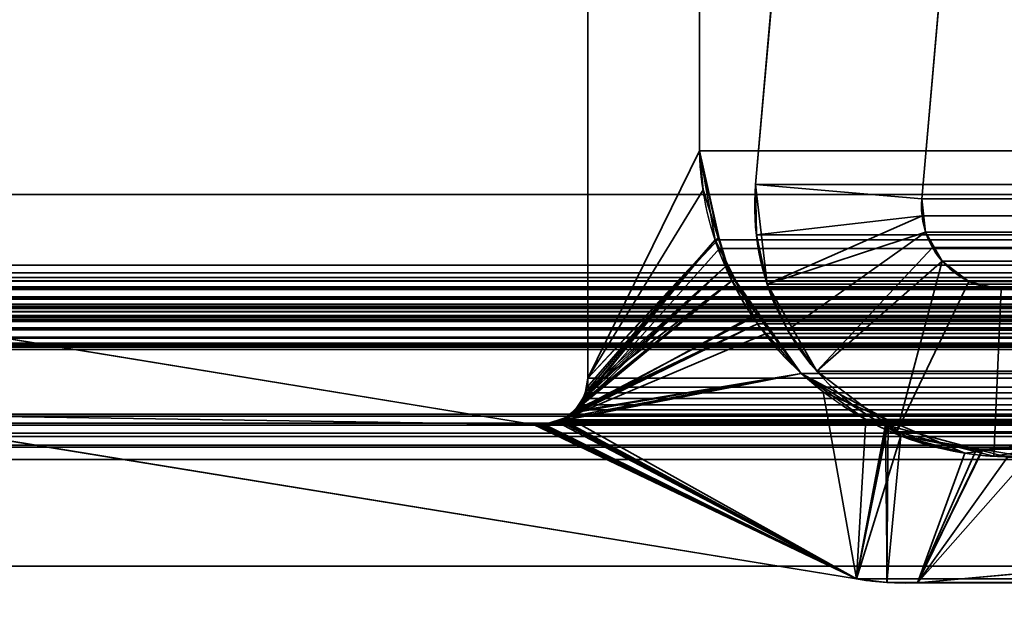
# Model space of a CAD drawing. Header units: millimetres. Extents: x -603 to 3703, y -115 to 193.
# Tile 458 of 656: x 1028.89 to 1037.74, y 3.57 to 8.93. Entities that reach past the tile are written whole.
import ezdxf

# ---------------------------------------------------------------- set-up
doc = ezdxf.new("R2010")
doc.units = ezdxf.units.MM
doc.layers.add('152', color=7, linetype='Continuous', true_color=0xffffff)

# ---------------------------------------------------------------- blocks, each defined once
blk = doc.blocks.new('UG_SURFACE_002')
at = {"layer": '152', "color": 252, "linetype": 'Continuous', "lineweight": 35}
for points in [[(2165, -18, 2212.25), (2165, 174.4, 2212.25), (835, 174.4, 2212.25), (835, -18, 2212.25)], [(985, -18, 2062.2499), (985, 174.4, 2062.2499), (2015.0001, 174.4, 2062.2499), (2015.0001, -18, 2062.2499)]]:
    blk.add_3dface(points, dxfattribs=at)
blk = doc.blocks.new('UG_SURFACE_050')
at = {"layer": '152', "color": 252, "linetype": 'Continuous', "lineweight": 35}
for points in [[(1036.1067, 14.2823, 2011.1434), (1036.1067, 14.2823, -8.75), (1035.5085, 7.4461, -8.75), (1035.5085, 7.4461, 2011.7414)], [(1037.0028, 7.3154, 2010.2472), (1037.601, 14.1516, 2009.649), (1036.1067, 14.2823, 2011.1434), (1035.5085, 7.4461, 2011.7414)], [(1035.5085, 7.4461, -8.75), (1036.1067, 14.2823, -8.75), (1037.601, 14.1516, -8.75), (1037.0028, 7.3154, -8.75)], [(1037.601, 14.1516, 2009.649), (1037.0028, 7.3154, 2010.2472), (1037.0028, 7.3154, -8.75), (1037.601, 14.1516, -8.75)], [(1035.5085, 7.4461, -8.75), (1035.6116, 6.55, -8.75), (1035.6116, 6.55, 2011.6384)], [(1035.6116, 6.55, 2011.6384), (1035.5147, 6.9929, 2011.7352), (1035.5085, 7.4461, -8.75)], [(1035.5147, 6.9929, 2011.7352), (1035.5085, 7.4461, 2011.7414), (1035.5085, 7.4461, -8.75)], [(1035.5085, 7.4461, 2011.7414), (1035.5147, 6.9929, 2011.7352), (1037.0049, 7.1643, 2010.2451), (1037.0028, 7.3154, 2010.2472)], [(1037.0028, 7.3154, -8.75), (1037.0373, 7.0167, -8.75), (1035.6116, 6.55, -8.75), (1035.5085, 7.4461, -8.75)], [(1037.0028, 7.3154, -8.75), (1037.0049, 7.1643, 2010.2451), (1037.0373, 7.0167, 2010.2129)], [(1037.0028, 7.3154, -8.75), (1037.0028, 7.3154, 2010.2472), (1037.0049, 7.1643, 2010.2451)], [(1037.0373, 7.0167, 2010.2129), (1037.0373, 7.0167, -8.75), (1037.0028, 7.3154, -8.75)], [(1037.0049, 7.1643, 2010.2451), (1035.5147, 6.9929, 2011.7352), (1035.6116, 6.55, 2011.6384)], [(1035.6116, 6.55, 2011.6384), (1035.7953, 6.1356, 2011.4546), (1037.0373, 7.0167, 2010.2129), (1037.0049, 7.1643, 2010.2451)], [(1036.0583, 5.7665, -8.75), (1035.6116, 6.55, -8.75), (1037.0373, 7.0167, -8.75), (1037.1861, 6.7555, -8.75)], [(1037.0984, 6.8785, 2010.1516), (1037.0373, 7.0167, 2010.2129), (1035.7953, 6.1356, 2011.4546), (1036.0583, 5.7665, 2011.1916)], [(1037.0373, 7.0167, -8.75), (1037.0984, 6.8785, 2010.1516), (1037.1861, 6.7555, 2010.0639)], [(1037.0373, 7.0167, -8.75), (1037.0373, 7.0167, 2010.2129), (1037.0984, 6.8785, 2010.1516)], [(1037.1861, 6.7555, 2010.0639), (1037.1861, 6.7555, -8.75), (1037.0373, 7.0167, -8.75)], [(1036.0583, 5.7665, 2011.1916), (1036.7769, 5.2213, 2010.473), (1037.1861, 6.7555, 2010.0639), (1037.0984, 6.8785, 2010.1516)], [(1037.1861, 6.7555, -8.75), (1037.4256, 6.5738, -8.75), (1036.7769, 5.2213, -8.75), (1036.0583, 5.7665, -8.75)], [(1036.7769, 5.2213, 2010.473), (1037.4256, 6.5738, 2009.8243), (1037.1861, 6.7555, 2010.0639)], [(1037.4256, 6.5738, 2009.8243), (1037.4256, 6.5738, -8.75), (1037.1861, 6.7555, -8.75), (1037.1861, 6.7555, 2010.0639)], [(1037.7173, 6.5007, 2009.5327), (1037.4256, 6.5738, 2009.8243), (1036.7769, 5.2213, 2010.473), (1037.6519, 5.0021, 2009.5983)], [(1037.6519, 5.0021, -8.75), (1036.7769, 5.2213, -8.75), (1037.4256, 6.5738, -8.75), (1037.7173, 6.5007, -8.75)], [(1037.7173, 6.5007, 2009.5327), (1037.7173, 6.5007, -8.75), (1037.4256, 6.5738, -8.75), (1037.4256, 6.5738, 2009.8243)], [(1035.6116, 6.55, -8.75), (1036.0583, 5.7665, -8.75), (1036.0583, 5.7665, 2011.1916)], [(1036.0583, 5.7665, 2011.1916), (1035.7953, 6.1356, 2011.4546), (1035.6116, 6.55, -8.75)], [(1035.7953, 6.1356, 2011.4546), (1035.6116, 6.55, 2011.6384), (1035.6116, 6.55, -8.75)], [(1037.6519, 5.0021, 2009.5983), (1038.5425, 5.1442, 2008.7075), (1038.0142, 6.5481, 2009.2359), (1037.7173, 6.5007, 2009.5327)], [(1038.5425, 5.1442, -8.75), (1037.6519, 5.0021, -8.75), (1037.7173, 6.5007, -8.75), (1038.0142, 6.5481, -8.75)], [(1038.0142, 6.5481, 2009.2359), (1038.0142, 6.5481, -8.75), (1037.7173, 6.5007, -8.75), (1037.7173, 6.5007, 2009.5327)], [(1036.0583, 5.7665, 2011.1916), (1036.0583, 5.7665, -8.75), (1036.7769, 5.2213, -8.75), (1036.7769, 5.2213, 2010.473)], [(1036.7769, 5.2213, 2010.473), (1036.7769, 5.2213, -8.75), (1037.6519, 5.0021, -8.75), (1037.6519, 5.0021, 2009.5983)], [(1037.6519, 5.0021, 2009.5983), (1037.6519, 5.0021, -8.75), (1038.5425, 5.1442, -8.75), (1038.5425, 5.1442, 2008.7075)]]:
    blk.add_3dface(points, dxfattribs=at)
blk = doc.blocks.new('UG_SURFACE_055')
at = {"layer": '152', "color": 252, "linetype": 'Continuous', "lineweight": 35}
for points in [[(1023.5, -29.92, 2023.7501), (1976.5, -29.92, 2023.7501), (1976.5, 14.42, 2023.7501), (1023.5, 14.42, 2023.7501)], [(1025, -29.92, 2022.2499), (1025, 14.42, 2022.2499), (1975, 14.42, 2022.2499), (1975, -29.92, 2022.2499)], [(1036.1067, 14.2823, 2011.1434), (1035.5085, 7.4461, 2011.7414), (1964.4915, 7.4461, 2011.7414), (1963.8933, 14.2823, 2011.1434)], [(1035.5085, 7.4461, 2011.7414), (1036.1067, 14.2823, 2011.1434), (1037.601, 14.1516, 2009.649), (1037.0028, 7.3154, 2010.2472)], [(1037.601, 14.1516, 2009.649), (1962.399, 14.1516, 2009.649), (1962.9972, 7.3154, 2010.2472), (1037.0028, 7.3154, 2010.2472)], [(1964.4853, 6.9929, 2011.7352), (1035.5085, 7.4461, 2011.7414), (1035.5147, 6.9929, 2011.7352)], [(1964.4853, 6.9929, 2011.7352), (1964.4915, 7.4461, 2011.7414), (1035.5085, 7.4461, 2011.7414)], [(1037.0028, 7.3154, 2010.2472), (1037.0049, 7.1643, 2010.2451), (1035.5147, 6.9929, 2011.7352), (1035.5085, 7.4461, 2011.7414)], [(1037.0049, 7.1643, 2010.2451), (1037.0028, 7.3154, 2010.2472), (1962.9972, 7.3154, 2010.2472)], [(1037.0049, 7.1643, 2010.2451), (1962.9972, 7.3154, 2010.2472), (1962.9951, 7.1643, 2010.2451)], [(1035.6116, 6.55, 2011.6384), (1035.5147, 6.9929, 2011.7352), (1037.0049, 7.1643, 2010.2451)], [(1037.0049, 7.1643, 2010.2451), (1037.0373, 7.0167, 2010.2129), (1035.7953, 6.1356, 2011.4546), (1035.6116, 6.55, 2011.6384)], [(1962.9951, 7.1643, 2010.2451), (1962.9627, 7.0167, 2010.2129), (1037.0373, 7.0167, 2010.2129), (1037.0049, 7.1643, 2010.2451)], [(1036.0583, 5.7665, 2011.1916), (1035.7953, 6.1356, 2011.4546), (1037.0373, 7.0167, 2010.2129), (1037.0984, 6.8785, 2010.1516)], [(1037.0984, 6.8785, 2010.1516), (1037.0373, 7.0167, 2010.2129), (1962.9627, 7.0167, 2010.2129)], [(1037.0984, 6.8785, 2010.1516), (1962.9627, 7.0167, 2010.2129), (1962.9016, 6.8785, 2010.1516)], [(1035.5147, 6.9929, 2011.7352), (1035.6116, 6.55, 2011.6384), (1964.3884, 6.55, 2011.6384), (1964.4853, 6.9929, 2011.7352)], [(1037.0984, 6.8785, 2010.1516), (1037.1861, 6.7555, 2010.0639), (1036.7769, 5.2213, 2010.473), (1036.0583, 5.7665, 2011.1916)], [(1962.9016, 6.8785, 2010.1516), (1962.8139, 6.7555, 2010.0639), (1037.1861, 6.7555, 2010.0639), (1037.0984, 6.8785, 2010.1516)], [(1037.1861, 6.7555, 2010.0639), (1037.4256, 6.5738, 2009.8243), (1036.7769, 5.2213, 2010.473)], [(1962.5744, 6.5738, 2009.8243), (1037.4256, 6.5738, 2009.8243), (1037.1861, 6.7555, 2010.0639), (1962.8139, 6.7555, 2010.0639)], [(1037.6519, 5.0021, 2009.5983), (1036.7769, 5.2213, 2010.473), (1037.4256, 6.5738, 2009.8243), (1037.7173, 6.5007, 2009.5327)], [(1962.2827, 6.5007, 2009.5327), (1037.7173, 6.5007, 2009.5327), (1037.4256, 6.5738, 2009.8243), (1962.5744, 6.5738, 2009.8243)], [(1964.3884, 6.55, 2011.6384), (1035.6116, 6.55, 2011.6384), (1035.7953, 6.1356, 2011.4546)], [(1964.2047, 6.1356, 2011.4546), (1964.3884, 6.55, 2011.6384), (1035.7953, 6.1356, 2011.4546)], [(1037.7173, 6.5007, 2009.5327), (1038.0142, 6.5481, 2009.2359), (1038.5425, 5.1442, 2008.7075), (1037.6519, 5.0021, 2009.5983)], [(1961.9858, 6.5481, 2009.2359), (1038.0142, 6.5481, 2009.2359), (1037.7173, 6.5007, 2009.5327), (1962.2827, 6.5007, 2009.5327)], [(1035.7953, 6.1356, 2011.4546), (1036.0583, 5.7665, 2011.1916), (1963.9417, 5.7665, 2011.1916), (1964.2047, 6.1356, 2011.4546)], [(1963.9417, 5.7665, 2011.1916), (1036.0583, 5.7665, 2011.1916), (1036.7769, 5.2213, 2010.473), (1963.2231, 5.2213, 2010.473)], [(1963.2231, 5.2213, 2010.473), (1036.7769, 5.2213, 2010.473), (1037.6519, 5.0021, 2009.5983), (1962.3481, 5.0021, 2009.5983)], [(1962.3481, 5.0021, 2009.5983), (1037.6519, 5.0021, 2009.5983), (1038.5425, 5.1442, 2008.7075), (1961.4575, 5.1442, 2008.7075)]]:
    blk.add_3dface(points, dxfattribs=at)
blk = doc.blocks.new('UG_SURFACE_057')
at = {"layer": '152', "color": 252, "linetype": 'Continuous', "lineweight": 35}
for points in [[(1026, 4.0145, -7.75), (1041, 4.0145, -7.75), (1041, 4.0145, -8.75), (1026, 4.0145, -8.75)], [(1041, 4.0145, -7.75), (1026, 4.0145, -7.75), (1026, -24.9528, -7.75), (1974, -24.9528, -7.75)], [(1026, -24.9528, -8.75), (1026, 4.0145, -8.75), (1041, 4.0145, -8.75)], [(1041, 4.0145, -8.75), (1959, 4.0145, -8.75), (1026, -24.9528, -8.75)], [(1959, 4.0145, -8.75), (1974, 4.0145, -8.75), (1974, -24.9528, -8.75), (1026, -24.9528, -8.75)]]:
    blk.add_3dface(points, dxfattribs=at)
blk = doc.blocks.new('UG_SURFACE_092')
at = {"layer": '152', "color": 7, "linetype": 'Continuous', "lineweight": 35}
for points in [[(1034, 5.7035, -8.75), (1034, 11.8277, -8.75), (1035.0021, 11.5427, -8.75), (1035.0021, 7.7467, -8.75)], [(1035.0021, 7.7467, 2012.2478), (1035.0021, 11.5427, 2012.2478), (1034, 11.8277, 2013.2501), (1034, 5.7035, 2013.2501)], [(1034, 11.8277, -8.75), (1034, 5.7035, -8.75), (1034, 5.7035, 2013.2501), (1034, 11.8277, 2013.2501)], [(1035.0021, 11.5427, 2012.2478), (1035.0021, 7.7467, 2012.2478), (1035.0021, 7.7467, -8.75), (1035.0021, 11.5427, -8.75)], [(1034, 5.7035, -8.75), (1035.0021, 7.7467, -8.75), (1035.179, 6.9591, -8.75)], [(1034, 5.7035, 2013.2501), (1035.035, 7.3975, 2012.2149), (1035.0021, 7.7467, 2012.2478)], [(1035.0021, 7.7467, -8.75), (1035.035, 7.3975, 2012.2149), (1035.1709, 6.9688, 2012.079)], [(1035.0021, 7.7467, -8.75), (1035.0021, 7.7467, 2012.2478), (1035.035, 7.3975, 2012.2149)], [(1035.1709, 6.9688, 2012.079), (1035.179, 6.9591, -8.75), (1035.0021, 7.7467, -8.75)], [(1035.1709, 6.9688, 2012.079), (1035.035, 7.3975, 2012.2149), (1034, 5.7035, 2013.2501)], [(1033.9777, 5.5852, -8.75), (1034, 5.7035, -8.75), (1035.179, 6.9591, -8.75), (1035.2358, 6.7063, -8.75)], [(1034, 5.7035, 2013.2501), (1033.9823, 5.5845, 2013.2678), (1035.2941, 6.5802, 2011.956), (1035.1709, 6.9688, 2012.079)], [(1035.179, 6.9591, -8.75), (1035.1709, 6.9688, 2012.079), (1035.2941, 6.5802, 2011.956)], [(1035.2941, 6.5802, 2011.956), (1035.2358, 6.7063, -8.75), (1035.179, 6.9591, -8.75)], [(1033.8768, 5.4054, -8.75), (1035.2358, 6.7063, -8.75), (1035.5401, 6.278, -8.75)], [(1035.2358, 6.7063, -8.75), (1033.8768, 5.4054, -8.75), (1033.929, 5.4852, -8.75)], [(1033.929, 5.4852, -8.75), (1033.971, 5.5494, -8.75), (1035.2358, 6.7063, -8.75)], [(1035.2358, 6.7063, -8.75), (1033.971, 5.5494, -8.75), (1033.9777, 5.5852, -8.75)], [(1035.2358, 6.7063, -8.75), (1035.2941, 6.5802, 2011.956), (1035.5169, 6.2824, 2011.7331)], [(1035.5169, 6.2824, 2011.7331), (1035.5401, 6.278, -8.75), (1035.2358, 6.7063, -8.75)], [(1035.5169, 6.2824, 2011.7331), (1035.2941, 6.5802, 2011.956), (1033.8126, 5.3527, 2013.4373)], [(1033.8502, 5.3903, 2013.3998), (1033.8126, 5.3527, 2013.4373), (1035.2941, 6.5802, 2011.956)], [(1035.2941, 6.5802, 2011.956), (1033.9293, 5.4695, 2013.3207), (1033.8502, 5.3903, 2013.3998)], [(1033.9351, 5.4816, 2013.315), (1033.9293, 5.4695, 2013.3207), (1035.2941, 6.5802, 2011.956)], [(1035.2941, 6.5802, 2011.956), (1033.9816, 5.5798, 2013.2685), (1033.9351, 5.4816, 2013.315)], [(1033.9823, 5.5845, 2013.2678), (1033.9816, 5.5798, 2013.2685), (1035.2941, 6.5802, 2011.956)], [(1036.4149, 3.8982, -8.75), (1027.3108, 5.381, -8.75), (1027.2921, 6.3024, -8.75), (1033.5108, 5.2872, -8.75)], [(1033.5108, 5.2872, 2013.7391), (1027.2921, 6.3024, 2019.958), (1027.3108, 5.381, 2019.9392)], [(1033.5108, 5.2872, -8.75), (1027.2921, 6.3024, -8.75), (1027.2921, 6.3024, 2019.958), (1033.5108, 5.2872, 2013.7391)], [(1033.8126, 5.3527, 2013.4373), (1035.9179, 5.7463, 2011.332), (1035.5169, 6.2824, 2011.7331)], [(1035.5401, 6.278, -8.75), (1035.9179, 5.7463, -8.75), (1033.8768, 5.4054, -8.75)], [(1035.5401, 6.278, -8.75), (1035.5169, 6.2824, 2011.7331), (1035.9179, 5.7463, 2011.332)], [(1035.9179, 5.7463, 2011.332), (1035.9179, 5.7463, -8.75), (1035.5401, 6.278, -8.75)], [(1036.4149, 3.8982, -8.75), (1033.7493, 5.3179, -8.75), (1035.9179, 5.7463, -8.75), (1036.6952, 5.2603, -8.75)], [(1035.9179, 5.7463, -8.75), (1033.7493, 5.3179, -8.75), (1033.8508, 5.3876, -8.75)], [(1033.8126, 5.3527, 2013.4373), (1036.4149, 3.8982, 2010.8352), (1036.1161, 5.5793, 2011.1339), (1035.9179, 5.7463, 2011.332)], [(1033.8508, 5.3876, -8.75), (1033.8768, 5.4054, -8.75), (1035.9179, 5.7463, -8.75)], [(1033.9777, 5.5852, -8.75), (1033.9823, 5.5845, 2013.2678), (1034, 5.7035, 2013.2501)], [(1034, 5.7035, 2013.2501), (1034, 5.7035, -8.75), (1033.9777, 5.5852, -8.75)], [(1035.9179, 5.7463, -8.75), (1036.1161, 5.5793, 2011.1339), (1036.7016, 5.3266, 2010.5484)], [(1035.9179, 5.7463, -8.75), (1035.9179, 5.7463, 2011.332), (1036.1161, 5.5793, 2011.1339)], [(1036.7016, 5.3266, 2010.5484), (1036.6952, 5.2603, -8.75), (1035.9179, 5.7463, -8.75)], [(1033.971, 5.5494, -8.75), (1033.9351, 5.4816, 2013.315), (1033.9816, 5.5798, 2013.2685)], [(1033.9816, 5.5798, 2013.2685), (1033.9777, 5.5852, -8.75), (1033.971, 5.5494, -8.75)], [(1033.9816, 5.5798, 2013.2685), (1033.9823, 5.5845, 2013.2678), (1033.9777, 5.5852, -8.75)], [(1036.7016, 5.3266, 2010.5484), (1036.1161, 5.5793, 2011.1339), (1036.4149, 3.8982, 2010.8352)], [(1033.971, 5.5494, -8.75), (1033.929, 5.4852, -8.75), (1033.9351, 5.4816, 2013.315)], [(1033.8768, 5.4054, -8.75), (1033.8502, 5.3903, 2013.3998), (1033.9293, 5.4695, 2013.3207)], [(1033.8768, 5.4054, -8.75), (1033.8508, 5.3876, -8.75), (1033.8502, 5.3903, 2013.3998)], [(1033.9293, 5.4695, 2013.3207), (1033.929, 5.4852, -8.75), (1033.8768, 5.4054, -8.75)], [(1033.9293, 5.4695, 2013.3207), (1033.9351, 5.4816, 2013.315), (1033.929, 5.4852, -8.75)], [(1027.3108, 5.381, 2019.9392), (1036.4149, 3.8982, 2010.8352), (1033.5448, 5.2832, 2013.7053), (1033.5108, 5.2872, 2013.7391)], [(1027.3108, 5.381, -8.75), (1036.4149, 3.8982, -8.75), (1036.4149, 3.8982, 2010.8352), (1027.3108, 5.381, 2019.9392)], [(1033.6096, 5.2884, -8.75), (1033.6103, 5.2858, 2013.6397), (1033.7409, 5.329, 2013.509)], [(1033.7409, 5.329, 2013.509), (1033.7429, 5.3165, -8.75), (1033.6096, 5.2884, -8.75)], [(1036.4149, 3.8982, -8.75), (1033.6096, 5.2884, -8.75), (1033.7429, 5.3165, -8.75)], [(1033.7409, 5.329, 2013.509), (1033.6103, 5.2858, 2013.6397), (1036.4149, 3.8982, 2010.8352)], [(1036.4149, 3.8982, 2010.8352), (1033.8126, 5.3527, 2013.4373), (1033.7409, 5.329, 2013.509)], [(1033.7493, 5.3179, -8.75), (1033.7409, 5.329, 2013.509), (1033.8126, 5.3527, 2013.4373)], [(1033.7493, 5.3179, -8.75), (1033.7429, 5.3165, -8.75), (1033.7409, 5.329, 2013.509)], [(1033.7429, 5.3165, -8.75), (1033.7493, 5.3179, -8.75), (1036.4149, 3.8982, -8.75)], [(1033.8126, 5.3527, 2013.4373), (1033.8508, 5.3876, -8.75), (1033.7493, 5.3179, -8.75)], [(1033.8126, 5.3527, 2013.4373), (1033.8502, 5.3903, 2013.3998), (1033.8508, 5.3876, -8.75)], [(1036.7016, 5.3266, 2010.5484), (1036.4149, 3.8982, 2010.8352), (1036.6882, 3.8675, 2010.5617)], [(1036.6882, 3.8675, 2010.5617), (1036.9631, 3.8635, 2010.2868), (1037.3914, 5.0287, 2009.8586), (1036.7016, 5.3266, 2010.5484)], [(1036.815, 5.1854, -8.75), (1036.6952, 5.2603, -8.75), (1036.7016, 5.3266, 2010.5484)], [(1036.815, 5.1854, -8.75), (1036.7016, 5.3266, 2010.5484), (1037.3914, 5.0287, 2009.8586)], [(1033.5108, 5.2872, -8.75), (1033.5448, 5.2832, -8.75), (1036.4149, 3.8982, -8.75)], [(1033.5448, 5.2832, -8.75), (1033.5108, 5.2872, -8.75), (1033.5108, 5.2872, 2013.7391), (1033.5448, 5.2832, 2013.7053)], [(1033.5448, 5.2832, -8.75), (1033.5788, 5.2819, -8.75), (1036.4149, 3.8982, -8.75)], [(1033.5788, 5.2819, 2013.6712), (1033.5448, 5.2832, 2013.7053), (1036.4149, 3.8982, 2010.8352)], [(1033.5448, 5.2832, 2013.7053), (1033.5788, 5.2819, 2013.6712), (1033.5788, 5.2819, -8.75), (1033.5448, 5.2832, -8.75)], [(1036.4149, 3.8982, -8.75), (1033.5788, 5.2819, -8.75), (1033.6096, 5.2884, -8.75)], [(1033.6003, 5.2825, 2013.6497), (1033.6096, 5.2884, -8.75), (1033.5788, 5.2819, -8.75)], [(1036.4149, 3.8982, 2010.8352), (1033.6003, 5.2825, 2013.6497), (1033.5788, 5.2819, 2013.6712)], [(1033.5788, 5.2819, -8.75), (1033.5788, 5.2819, 2013.6712), (1033.6003, 5.2825, 2013.6497)], [(1033.6003, 5.2825, 2013.6497), (1033.6103, 5.2858, 2013.6397), (1033.6096, 5.2884, -8.75)], [(1033.6103, 5.2858, 2013.6397), (1033.6003, 5.2825, 2013.6497), (1036.4149, 3.8982, 2010.8352)], [(1036.6952, 5.2603, -8.75), (1036.815, 5.1854, -8.75), (1036.4149, 3.8982, -8.75)], [(1036.6882, 3.8675, -8.75), (1036.4149, 3.8982, -8.75), (1036.815, 5.1854, -8.75)], [(1036.815, 5.1854, -8.75), (1037.5521, 5.0629, -8.75), (1036.9631, 3.8635, -8.75), (1036.6882, 3.8675, -8.75)], [(1036.815, 5.1854, -8.75), (1037.3914, 5.0287, 2009.8586), (1037.5408, 5.0464, 2009.7091)], [(1037.5408, 5.0464, 2009.7091), (1037.5521, 5.0629, -8.75), (1036.815, 5.1854, -8.75)], [(1038.375, 5.1452, 2008.8751), (1037.5408, 5.0464, 2009.7091), (1036.9631, 3.8635, 2010.2868), (1039.6658, 4.1071, 2007.5841)], [(1037.5521, 5.0629, -8.75), (1037.5408, 5.0464, 2009.7091), (1038.375, 5.1452, 2008.8751)], [(1038.375, 5.1452, 2008.8751), (1037.9633, 4.9946, -8.75), (1037.5521, 5.0629, -8.75)], [(1039.6658, 4.1071, -8.75), (1036.9631, 3.8635, -8.75), (1037.9633, 4.9946, -8.75), (1038.3707, 5.0877, -8.75)], [(1037.5521, 5.0629, -8.75), (1037.9633, 4.9946, -8.75), (1036.9631, 3.8635, -8.75)], [(1037.5408, 5.0464, 2009.7091), (1037.3914, 5.0287, 2009.8586), (1036.9631, 3.8635, 2010.2868)], [(1036.9631, 3.8635, -8.75), (1039.6658, 4.1071, -8.75), (1039.6658, 4.1071, 2007.5841), (1036.9631, 3.8635, 2010.2868)], [(1036.6882, 3.8675, 2010.5617), (1036.4149, 3.8982, 2010.8352), (1036.4149, 3.8982, -8.75), (1036.6882, 3.8675, -8.75)], [(1036.6882, 3.8675, -8.75), (1036.9631, 3.8635, -8.75), (1036.9631, 3.8635, 2010.2868), (1036.6882, 3.8675, 2010.5617)]]:
    blk.add_3dface(points, dxfattribs=at)
blk = doc.blocks.new('UG_SURFACE_093')
at = {"layer": '152', "color": 7, "linetype": 'Continuous', "lineweight": 35}
for points in [[(1026.9384, 6.7187, 2020.3116), (1026.9384, 11.8663, 2020.3116), (1973.0616, 11.8663, 2020.3116), (1973.0616, 6.7187, 2020.3116)], [(1034, 11.8277, 2013.2501), (1034, 5.7035, 2013.2501), (1966, 5.7035, 2013.2501), (1966, 11.8277, 2013.2501)], [(1035.0021, 11.5427, 2012.2478), (1035.0021, 7.7467, 2012.2478), (1034, 5.7035, 2013.2501), (1034, 11.8277, 2013.2501)], [(1974.0888, 7.3541, 2021.3387), (1974.0888, 11.6334, 2021.3387), (1025.9112, 11.6334, 2021.3387), (1025.9112, 7.3541, 2021.3387)], [(1964.9979, 11.5427, 2012.2478), (1964.9979, 7.7467, 2012.2478), (1035.0021, 7.7467, 2012.2478), (1035.0021, 11.5427, 2012.2478)], [(1035.0021, 7.7467, 2012.2478), (1035.1443, 6.9462, 2012.1057), (1033.9923, 5.6228, 2013.2577), (1034, 5.7035, 2013.2501)], [(1035.0021, 7.7467, 2012.2478), (1964.9979, 7.7467, 2012.2478), (1964.8557, 6.9462, 2012.1057)], [(1035.1443, 6.9462, 2012.1057), (1035.0021, 7.7467, 2012.2478), (1964.8557, 6.9462, 2012.1057)], [(1975.4353, 6.5775, 2022.6853), (1974.0888, 7.3541, 2021.3387), (1025.9112, 7.3541, 2021.3387), (1024.5647, 6.5775, 2022.6853)], [(1033.8895, 5.4187, 2013.3605), (1035.1443, 6.9462, 2012.1057), (1035.1824, 6.8709, 2012.0678)], [(1035.1443, 6.9462, 2012.1057), (1033.8895, 5.4187, 2013.3605), (1033.919, 5.4624, 2013.3309)], [(1033.919, 5.4624, 2013.3309), (1033.9587, 5.521, 2013.2914), (1035.1443, 6.9462, 2012.1057)], [(1035.1443, 6.9462, 2012.1057), (1033.9587, 5.521, 2013.2914), (1033.9758, 5.5731, 2013.2742)], [(1033.9758, 5.5731, 2013.2742), (1033.9923, 5.6228, 2013.2577), (1035.1443, 6.9462, 2012.1057)], [(1964.8557, 6.9462, 2012.1057), (1964.8176, 6.8709, 2012.0678), (1035.1824, 6.8709, 2012.0678), (1035.1443, 6.9462, 2012.1057)], [(1035.1824, 6.8709, 2012.0678), (1035.5245, 6.1935, 2011.7254), (1033.8895, 5.4187, 2013.3605)], [(1035.5245, 6.1935, 2011.7254), (1035.1824, 6.8709, 2012.0678), (1964.8176, 6.8709, 2012.0678)], [(1035.5245, 6.1935, 2011.7254), (1964.8176, 6.8709, 2012.0678), (1964.4755, 6.1935, 2011.7254)], [(1026.9384, 6.7187, 2020.3116), (1973.0564, 6.6534, 2020.3063), (1973.0557, 6.6507, 2020.3056)], [(1026.9384, 6.7187, 2020.3116), (1973.0616, 6.7187, 2020.3116), (1973.0564, 6.6534, 2020.3063)], [(1973.0557, 6.6507, 2020.3056), (1026.9474, 6.6514, 2020.3025), (1026.9384, 6.7187, 2020.3116)], [(1026.9474, 6.6514, 2020.3025), (1973.0557, 6.6507, 2020.3056), (1973.0271, 6.5518, 2020.277)], [(1026.9531, 6.6087, 2020.2971), (1026.9474, 6.6514, 2020.3025), (1973.0271, 6.5518, 2020.277)], [(1024.5647, 6.5775, 2022.6853), (1024.4948, 6.5146, 2022.7554), (1975.5043, 6.5123, 2022.7542)], [(1975.5043, 6.5123, 2022.7542), (1975.4353, 6.5775, 2022.6853), (1024.5647, 6.5775, 2022.6853)], [(1026.9531, 6.6087, 2020.2971), (1973.0271, 6.5518, 2020.277), (1973.012, 6.5272, 2020.262)], [(1973.012, 6.5272, 2020.262), (1026.9871, 6.5254, 2020.263), (1026.9531, 6.6087, 2020.2971)], [(1024.48, 6.5013, 2022.7702), (1024.4424, 6.4348, 2022.8076), (1975.5571, 6.4344, 2022.8071)], [(1024.4948, 6.5146, 2022.7554), (1024.48, 6.5013, 2022.7702), (1975.5294, 6.4886, 2022.7795)], [(1024.48, 6.5013, 2022.7702), (1975.5571, 6.4344, 2022.8071), (1975.5294, 6.4886, 2022.7795)], [(1975.5294, 6.4886, 2022.7795), (1975.5043, 6.5123, 2022.7542), (1024.4948, 6.5146, 2022.7554)], [(1026.9926, 6.5122, 2020.2575), (1026.9871, 6.5254, 2020.263), (1973.012, 6.5272, 2020.262)], [(1026.9926, 6.5122, 2020.2575), (1973.012, 6.5272, 2020.262), (1972.9639, 6.449, 2020.2138)], [(1026.9926, 6.5122, 2020.2575), (1972.9639, 6.449, 2020.2138), (1972.9353, 6.4248, 2020.1855)], [(1972.9353, 6.4248, 2020.1855), (1027.0636, 6.4213, 2020.1864), (1026.9926, 6.5122, 2020.2575)], [(1024.4354, 6.4222, 2022.8148), (1024.4159, 6.3416, 2022.8341), (1975.5839, 6.331, 2022.8341)], [(1024.4366, 6.4244, 2022.8133), (1024.4354, 6.4222, 2022.8148), (1975.5681, 6.4131, 2022.8181)], [(1024.4354, 6.4222, 2022.8148), (1975.5839, 6.331, 2022.8341), (1975.5681, 6.4131, 2022.8181)], [(1024.4424, 6.4348, 2022.8076), (1024.4366, 6.4244, 2022.8133), (1975.5626, 6.4236, 2022.8126)], [(1975.5681, 6.4131, 2022.8181), (1975.5626, 6.4236, 2022.8126), (1024.4366, 6.4244, 2022.8133)], [(1975.5626, 6.4236, 2022.8126), (1975.5571, 6.4344, 2022.8071), (1024.4424, 6.4348, 2022.8076)], [(1027.0704, 6.4125, 2020.1795), (1027.0636, 6.4213, 2020.1864), (1972.9353, 6.4248, 2020.1855)], [(1027.1249, 6.3688, 2020.1252), (1027.0704, 6.4125, 2020.1795), (1972.9353, 6.4248, 2020.1855)], [(1027.1249, 6.3688, 2020.1252), (1972.9353, 6.4248, 2020.1855), (1972.8527, 6.3547, 2020.1027)], [(1975.5791, 6.243, 2022.8291), (1024.4154, 6.3315, 2022.8345), (1024.4142, 6.3011, 2022.836)], [(1024.4142, 6.3011, 2022.836), (1024.4235, 6.2316, 2022.8267), (1975.5765, 6.2316, 2022.8267)], [(1975.5765, 6.2316, 2022.8267), (1975.5791, 6.243, 2022.8291), (1024.4142, 6.3011, 2022.836)], [(1024.4159, 6.3416, 2022.8341), (1024.4154, 6.3315, 2022.8345), (1975.5839, 6.331, 2022.8341)], [(1024.4154, 6.3315, 2022.8345), (1975.5791, 6.243, 2022.8291), (1975.5856, 6.3226, 2022.8357)], [(1975.5856, 6.3226, 2022.8357), (1975.5839, 6.331, 2022.8341), (1024.4154, 6.3315, 2022.8345)], [(1027.1249, 6.3688, 2020.1252), (1972.8527, 6.3547, 2020.1027), (1972.8342, 6.3481, 2020.0841)], [(1972.8342, 6.3481, 2020.0841), (1027.1665, 6.3523, 2020.0834), (1027.1249, 6.3688, 2020.1252)], [(1027.1665, 6.3523, 2020.0834), (1972.8342, 6.3481, 2020.0841), (1972.7079, 6.3024, 2019.958)], [(1972.7079, 6.3024, 2019.958), (1027.2921, 6.3024, 2019.958), (1027.1665, 6.3523, 2020.0834)], [(1033.5108, 5.2872, 2013.7391), (1027.2921, 6.3024, 2019.958), (1972.7079, 6.3024, 2019.958), (1966.4892, 5.2872, 2013.7391)], [(1036.4149, 3.8982, 2010.8352), (1027.3108, 5.381, 2019.9392), (1027.2921, 6.3024, 2019.958), (1033.5108, 5.2872, 2013.7391)], [(1024.4235, 6.2316, 2022.8267), (1024.4275, 6.2218, 2022.8224), (1975.5722, 6.222, 2022.8224)], [(1975.5722, 6.222, 2022.8224), (1975.5765, 6.2316, 2022.8267), (1024.4235, 6.2316, 2022.8267)], [(1975.5722, 6.222, 2022.8224), (1024.4275, 6.2218, 2022.8224), (1024.4596, 6.1447, 2022.7904)], [(1975.5722, 6.222, 2022.8224), (1024.4596, 6.1447, 2022.7904), (1024.4656, 6.1377, 2022.7845)], [(1024.4656, 6.1377, 2022.7845), (1975.5346, 6.1368, 2022.7845), (1975.5722, 6.222, 2022.8224)], [(1974.5291, 6.2483, 2021.7791), (1975.1931, 6.0016, 2022.4433), (1024.8069, 6.0016, 2022.4433), (1025.4709, 6.2483, 2021.7791)], [(1025.4709, 6.2483, 2021.7791), (1025.5657, 6.2609, 2021.6842), (1974.4343, 6.2604, 2021.6842)], [(1974.4343, 6.2604, 2021.6842), (1974.5291, 6.2483, 2021.7791), (1025.4709, 6.2483, 2021.7791)], [(1974.395, 6.2655, 2021.6451), (1025.5657, 6.2609, 2021.6842), (1025.6022, 6.2657, 2021.6477)], [(1974.395, 6.2655, 2021.6451), (1974.4343, 6.2604, 2021.6842), (1025.5657, 6.2609, 2021.6842)], [(1025.6022, 6.2657, 2021.6477), (1974.3432, 6.248, 2021.5931), (1974.395, 6.2655, 2021.6451)], [(1025.6022, 6.2657, 2021.6477), (1025.6568, 6.2479, 2021.5931), (1974.3432, 6.248, 2021.5931)], [(1974.2714, 6.2239, 2021.5213), (1974.3432, 6.248, 2021.5931), (1025.6568, 6.2479, 2021.5931)], [(1974.2714, 6.2239, 2021.5213), (1025.6568, 6.2479, 2021.5931), (1025.7264, 6.2251, 2021.5235)], [(1025.7264, 6.2251, 2021.5235), (1974.2602, 6.214, 2021.5101), (1974.2714, 6.2239, 2021.5213)], [(1025.7264, 6.2251, 2021.5235), (1025.7397, 6.2137, 2021.5104), (1974.2602, 6.214, 2021.5101)], [(1974.2602, 6.214, 2021.5101), (1025.7397, 6.2137, 2021.5104), (1025.8064, 6.1556, 2021.4436)], [(1025.8064, 6.1556, 2021.4436), (1974.1937, 6.1552, 2021.4436), (1974.2602, 6.214, 2021.5101)], [(1975.5346, 6.1368, 2022.7845), (1024.4656, 6.1377, 2022.7845), (1024.5267, 6.0664, 2022.7234)], [(1975.5328, 6.1326, 2022.7828), (1975.5346, 6.1368, 2022.7845), (1024.5267, 6.0664, 2022.7234)], [(1975.5328, 6.1326, 2022.7828), (1024.5267, 6.0664, 2022.7234), (1024.5314, 6.0638, 2022.7187)], [(1024.5314, 6.0638, 2022.7187), (1975.468, 6.0644, 2022.718), (1975.5328, 6.1326, 2022.7828)], [(1974.1917, 6.1535, 2021.4417), (1025.8064, 6.1556, 2021.4436), (1025.8069, 6.1552, 2021.4431)], [(1974.1917, 6.1535, 2021.4417), (1974.1937, 6.1552, 2021.4436), (1025.8064, 6.1556, 2021.4436)], [(1025.8069, 6.1552, 2021.4431), (1974.1465, 6.0731, 2021.3964), (1974.1917, 6.1535, 2021.4417)], [(1025.8069, 6.1552, 2021.4431), (1025.8535, 6.0731, 2021.3964), (1974.1465, 6.0731, 2021.3964)], [(1033.7698, 5.3276, 2013.4802), (1035.5245, 6.1935, 2011.7254), (1035.602, 6.1054, 2011.6479)], [(1035.5245, 6.1935, 2011.7254), (1033.7698, 5.3276, 2013.4802), (1033.8291, 5.3727, 2013.4208)], [(1033.8291, 5.3727, 2013.4208), (1033.8895, 5.4187, 2013.3605), (1035.5245, 6.1935, 2011.7254)], [(1964.4755, 6.1935, 2011.7254), (1964.398, 6.1054, 2011.6479), (1035.602, 6.1054, 2011.6479), (1035.5245, 6.1935, 2011.7254)], [(1975.4593, 6.0552, 2022.7094), (1975.468, 6.0644, 2022.718), (1024.5314, 6.0638, 2022.7187)], [(1024.5314, 6.0638, 2022.7187), (1024.616, 6.018, 2022.634), (1975.3838, 6.0204, 2022.6338)], [(1975.3838, 6.0204, 2022.6338), (1975.4593, 6.0552, 2022.7094), (1024.5314, 6.0638, 2022.7187)], [(1974.1328, 6.0214, 2021.3828), (1025.8535, 6.0731, 2021.3964), (1025.8715, 5.981, 2021.3785)], [(1974.1328, 6.0214, 2021.3828), (1974.1465, 6.0731, 2021.3964), (1025.8535, 6.0731, 2021.3964)], [(1035.602, 6.1054, 2011.6479), (1035.9179, 5.7463, 2011.332), (1033.7698, 5.3276, 2013.4802)], [(1035.602, 6.1054, 2011.6479), (1964.398, 6.1054, 2011.6479), (1964.0821, 5.7463, 2011.332), (1035.9179, 5.7463, 2011.332)], [(1975.3838, 6.0204, 2022.6338), (1024.616, 6.018, 2022.634), (1024.6392, 6.0054, 2022.6107)], [(1975.3387, 5.9996, 2022.5887), (1975.3838, 6.0204, 2022.6338), (1024.6392, 6.0054, 2022.6107)], [(1024.6392, 6.0054, 2022.6107), (1024.7071, 5.999, 2022.543), (1975.2933, 6.0002, 2022.5432)], [(1975.2933, 6.0002, 2022.5432), (1975.3387, 5.9996, 2022.5887), (1024.6392, 6.0054, 2022.6107)], [(1024.7071, 5.999, 2022.543), (1024.763, 5.9938, 2022.4869), (1975.1931, 6.0016, 2022.4433)], [(1975.1931, 6.0016, 2022.4433), (1975.2933, 6.0002, 2022.5432), (1024.7071, 5.999, 2022.543)], [(1024.763, 5.9938, 2022.4869), (1024.8069, 6.0016, 2022.4433), (1975.1931, 6.0016, 2022.4433)], [(1974.175, 2.6459, 2021.425), (1974.1284, 5.9608, 2021.3785), (1025.8716, 5.9608, 2021.3785), (1025.825, 2.6459, 2021.425)], [(1025.8715, 5.981, 2021.3785), (1974.1284, 5.9608, 2021.3785), (1974.1328, 6.0214, 2021.3828)], [(1025.8715, 5.981, 2021.3785), (1025.8716, 5.9608, 2021.3785), (1974.1284, 5.9608, 2021.3785)], [(1035.9179, 5.7463, 2011.332), (1036.5, 5.3308, 2010.7501), (1036.4149, 3.8982, 2010.8352), (1033.7698, 5.3276, 2013.4802)], [(1966.0145, 5.5934, 2013.2644), (1034, 5.7035, 2013.2501), (1033.9923, 5.6228, 2013.2577)], [(1966.0145, 5.5934, 2013.2644), (1966, 5.7035, 2013.2501), (1034, 5.7035, 2013.2501)], [(1036.5, 5.3308, 2010.7501), (1035.9179, 5.7463, 2011.332), (1964.0821, 5.7463, 2011.332)], [(1036.5, 5.3308, 2010.7501), (1964.0821, 5.7463, 2011.332), (1963.5, 5.3308, 2010.7501)], [(1033.9923, 5.6228, 2013.2577), (1033.9758, 5.5731, 2013.2742), (1966.023, 5.5726, 2013.273)], [(1033.9923, 5.6228, 2013.2577), (1966.023, 5.5726, 2013.273), (1966.0145, 5.5934, 2013.2644)], [(1033.9587, 5.521, 2013.2914), (1033.919, 5.4624, 2013.3309), (1966.0809, 5.4629, 2013.3309)], [(1966.054, 5.4968, 2013.304), (1033.9758, 5.5731, 2013.2742), (1033.9587, 5.521, 2013.2914)], [(1033.9587, 5.521, 2013.2914), (1966.0809, 5.4629, 2013.3309), (1966.054, 5.4968, 2013.304)], [(1966.054, 5.4968, 2013.304), (1966.023, 5.5726, 2013.273), (1033.9758, 5.5731, 2013.2742)], [(1033.8895, 5.4187, 2013.3605), (1033.8291, 5.3727, 2013.4208), (1966.1702, 5.3721, 2013.4203)], [(1966.1372, 5.392, 2013.3872), (1033.919, 5.4624, 2013.3309), (1033.8895, 5.4187, 2013.3605)], [(1033.8895, 5.4187, 2013.3605), (1966.1702, 5.3721, 2013.4203), (1966.1372, 5.392, 2013.3872)], [(1966.1372, 5.392, 2013.3872), (1966.0809, 5.4629, 2013.3309), (1033.919, 5.4624, 2013.3309)], [(1027.0572, 5.2979, 2020.1929), (1027.1747, 5.3615, 2020.0753), (1972.8245, 5.3519, 2020.0744)], [(1972.8245, 5.3519, 2020.0744), (1972.8975, 5.3323, 2020.1476), (1027.0572, 5.2979, 2020.1929)], [(1972.8975, 5.3323, 2020.1476), (1972.9419, 5.297, 2020.1919), (1027.0572, 5.2979, 2020.1929)], [(1972.7163, 5.3809, 2019.9664), (1027.1747, 5.3615, 2020.0753), (1027.1783, 5.3634, 2020.0717)], [(1972.7163, 5.3809, 2019.9664), (1972.8245, 5.3519, 2020.0744), (1027.1747, 5.3615, 2020.0753)], [(1027.1783, 5.3634, 2020.0717), (1027.3108, 5.381, 2019.9392), (1972.6892, 5.381, 2019.9392)], [(1972.6892, 5.381, 2019.9392), (1972.7163, 5.3809, 2019.9664), (1027.1783, 5.3634, 2020.0717)], [(1027.3108, 5.381, 2019.9392), (1036.4149, 3.8982, 2010.8352), (1963.5851, 3.8982, 2010.8352), (1972.6892, 5.381, 2019.9392)], [(1966.2853, 5.3054, 2013.5353), (1033.7138, 5.3142, 2013.5362), (1033.5931, 5.2853, 2013.6569)], [(1033.5931, 5.2853, 2013.6569), (1033.7138, 5.3142, 2013.5362), (1036.4149, 3.8982, 2010.8352)], [(1033.7698, 5.3276, 2013.4802), (1033.7138, 5.3142, 2013.5362), (1966.2853, 5.3054, 2013.5353)], [(1033.7138, 5.3142, 2013.5362), (1033.7698, 5.3276, 2013.4802), (1036.4149, 3.8982, 2010.8352)], [(1966.2793, 5.3064, 2013.5293), (1033.8291, 5.3727, 2013.4208), (1033.7698, 5.3276, 2013.4802)], [(1033.7698, 5.3276, 2013.4802), (1966.2853, 5.3054, 2013.5353), (1966.2793, 5.3064, 2013.5293)], [(1966.2793, 5.3064, 2013.5293), (1966.1702, 5.3721, 2013.4203), (1033.8291, 5.3727, 2013.4208)], [(1036.4149, 3.8982, 2010.8352), (1036.5, 5.3308, 2010.7501), (1036.675, 5.2844, 2010.5751)], [(1963.5, 5.3308, 2010.7501), (1963.325, 5.2844, 2010.5751), (1036.675, 5.2844, 2010.5751), (1036.5, 5.3308, 2010.7501)], [(1973.0203, 5.2345, 2020.2703), (1026.965, 5.2089, 2020.2849), (1027.0281, 5.2822, 2020.2219)], [(1973.0203, 5.2345, 2020.2703), (1973.0365, 5.2122, 2020.2866), (1026.965, 5.2089, 2020.2849)], [(1973.0203, 5.2345, 2020.2703), (1027.0281, 5.2822, 2020.2219), (1027.0572, 5.2979, 2020.1929)], [(1027.0572, 5.2979, 2020.1929), (1972.9419, 5.297, 2020.1919), (1973.0203, 5.2345, 2020.2703)], [(1033.5108, 5.2872, 2013.7391), (1966.4725, 5.2849, 2013.7224), (1966.4212, 5.2819, 2013.6712)], [(1033.5108, 5.2872, 2013.7391), (1966.4892, 5.2872, 2013.7391), (1966.4725, 5.2849, 2013.7224)], [(1966.4212, 5.2819, 2013.6712), (1033.5788, 5.2819, 2013.6712), (1033.5108, 5.2872, 2013.7391)], [(1033.5108, 5.2872, 2013.7391), (1033.5788, 5.2819, 2013.6712), (1036.4149, 3.8982, 2010.8352)], [(1966.4068, 5.2844, 2013.6569), (1033.5931, 5.2853, 2013.6569), (1033.5788, 5.2819, 2013.6712)], [(1036.4149, 3.8982, 2010.8352), (1033.5788, 5.2819, 2013.6712), (1033.5931, 5.2853, 2013.6569)], [(1033.5788, 5.2819, 2013.6712), (1966.4212, 5.2819, 2013.6712), (1966.4068, 5.2844, 2013.6569)], [(1033.5931, 5.2853, 2013.6569), (1966.4068, 5.2844, 2013.6569), (1966.2853, 5.3054, 2013.5353)], [(1036.6899, 3.8674, 2010.5603), (1036.4149, 3.8982, 2010.8352), (1036.675, 5.2844, 2010.5751)], [(1036.675, 5.2844, 2010.5751), (1037.4956, 5.0667, 2009.7544), (1036.9631, 3.8635, 2010.2868), (1036.6899, 3.8674, 2010.5603)], [(1036.675, 5.2844, 2010.5751), (1963.325, 5.2844, 2010.5751), (1962.5044, 5.0667, 2009.7544), (1037.4956, 5.0667, 2009.7544)], [(1973.0614, 5.178, 2020.3114), (1026.9041, 5.1013, 2020.3459), (1026.9386, 5.178, 2020.3114)], [(1973.0614, 5.178, 2020.3114), (1973.0959, 5.1013, 2020.3459), (1026.9041, 5.1013, 2020.3459)], [(1973.0614, 5.178, 2020.3114), (1026.9386, 5.178, 2020.3114), (1026.965, 5.2089, 2020.2849)], [(1026.965, 5.2089, 2020.2849), (1973.0365, 5.2122, 2020.2866), (1973.0614, 5.178, 2020.3114)], [(1973.1224, 4.9715, 2020.3724), (1026.8776, 4.9715, 2020.3724), (1026.8956, 5.0824, 2020.3543)], [(1026.8956, 5.0824, 2020.3543), (1026.9041, 5.1013, 2020.3459), (1973.0959, 5.1013, 2020.3459), (1973.1044, 5.0824, 2020.3543)], [(1973.1044, 5.0824, 2020.3543), (1973.1224, 4.9715, 2020.3724), (1026.8956, 5.0824, 2020.3543)], [(1039.6658, 4.1071, 2007.5841), (1036.9631, 3.8635, 2010.2868), (1037.7727, 4.9932, 2009.4774), (1038.3565, 5.1129, 2008.8935)], [(1037.4956, 5.0667, 2009.7544), (1037.7727, 4.9932, 2009.4774), (1036.9631, 3.8635, 2010.2868)], [(1037.7727, 4.9932, 2009.4774), (1037.4956, 5.0667, 2009.7544), (1962.5044, 5.0667, 2009.7544)], [(1026.7951, 2.0412, 2020.4549), (1026.8776, 4.9715, 2020.3724), (1973.1224, 4.9715, 2020.3724), (1973.2049, 2.0412, 2020.4549)], [(1036.9631, 3.8635, 2010.2868), (1039.6658, 4.1071, 2007.5841), (1960.3342, 4.1071, 2007.5841), (1963.0369, 3.8635, 2010.2868)], [(1963.5851, 3.8982, 2010.8352), (1036.4149, 3.8982, 2010.8352), (1036.6899, 3.8674, 2010.5603)], [(1963.3126, 3.8675, 2010.5627), (1963.5851, 3.8982, 2010.8352), (1036.6899, 3.8674, 2010.5603)], [(1963.3126, 3.8675, 2010.5627), (1036.6899, 3.8674, 2010.5603), (1036.9631, 3.8635, 2010.2868)], [(1036.9631, 3.8635, 2010.2868), (1963.0369, 3.8635, 2010.2868), (1963.3126, 3.8675, 2010.5627)]]:
    blk.add_3dface(points, dxfattribs=at)

msp = doc.modelspace()

# ---------------------------------------------------------------- linework, layer by layer
at = {"layer": '152', "linetype": 'Continuous', "lineweight": -3}
for p, q in [((1036.1067, 14.2823, 2011.1433), (1035.5086, 7.4461, 2011.7414)), ((1035.5086, 7.4461, -8.75), (1036.1067, 14.2823, -8.75)), ((1036.1067, 14.2823, 2011.1433), (1035.5086, 7.4461, 2011.7414)), ((1037.0029, 7.3154, -8.75), (1037.6009, 14.1516, -8.75)), ((1037.6009, 14.1516, 2009.6491), (1037.0029, 7.3154, 2010.2471)), ((1037.6009, 14.1516, 2009.6491), (1037.0029, 7.3154, 2010.2471)), ((1034, 5.7035, 2013.25), (1034, 11.8277, 2013.25)), ((1034, 5.7035, 2013.25), (1034, 11.8277, 2013.25)), ((1034, 11.8277, -8.75), (1034, 5.7035, -8.75)), ((1035.0021, 11.5427, 2012.2479), (1035.0021, 7.7467, 2012.2479)), ((1035.0021, 11.5427, -8.75), (1035.0021, 7.7467, -8.75)), ((1035.0021, 11.5427, 2012.2479), (1035.0021, 7.7467, 2012.2479)), ((1035.0021, 7.7467, 2012.2479), (1035.0021, 7.7467, -8.75)), ((1964.9979, 7.7467, 2012.2479), (1035.0021, 7.7467, 2012.2479)), ((1964.4914, 7.4461, 2011.7414), (1035.5086, 7.4461, 2011.7414)), ((1035.5086, 7.4461, 2011.7414), (1035.5086, 7.4461, -8.75)), ((1974.0888, 7.3541, 2021.3388), (1025.9112, 7.3541, 2021.3388)), ((1962.9971, 7.3154, 2010.2471), (1037.0029, 7.3154, 2010.2471)), ((1037.0029, 7.3154, 2010.2471), (1037.0029, 7.3154, -8.75)), ((1026.9385, 6.7187, 2020.3115), (1973.0615, 6.7187, 2020.3115)), ((1975.4353, 6.5775, 2022.6853), (1024.5647, 6.5775, 2022.6853)), ((1033.5108, 5.2872, -8.75), (1027.2921, 6.3024, -8.75)), ((1027.2921, 6.3024, 2019.9579), (1033.5108, 5.2872, 2013.7392)), ((1027.2921, 6.3024, 2019.9579), (1033.5108, 5.2872, 2013.7392)), ((1027.2921, 6.3024, 2019.9579), (1972.7079, 6.3024, 2019.9579)), ((1975.5766, 6.2316, 2022.8266), (1024.4234, 6.2316, 2022.8266)), ((1974.5291, 6.2483, 2021.7791), (1025.4709, 6.2483, 2021.7791)), ((1974.1465, 6.0731, 2021.3965), (1025.8535, 6.0731, 2021.3965)), ((1975.1932, 6.0016, 2022.4432), (1024.8068, 6.0016, 2022.4432)), ((1025.8716, 5.9608, 2021.3784), (1974.1284, 5.9608, 2021.3784)), ((1034, 5.7035, -8.75), (1034, 5.7035, 2013.25)), ((1034, 5.7035, 2013.25), (1966, 5.7035, 2013.25)), ((1964.0821, 5.7463, 2011.3321), (1035.9179, 5.7463, 2011.3321)), ((1035.9179, 5.7463, 2011.3321), (1035.9179, 5.7463, -8.75)), ((1036.4148, 3.8982, 2010.8352), (1027.3109, 5.381, 2019.9391)), ((1027.3109, 5.381, 2019.9391), (1972.6891, 5.381, 2019.9391)), ((1027.3109, 5.381, -8.75), (1036.4148, 3.8982, -8.75)), ((1036.4148, 3.8982, 2010.8352), (1027.3109, 5.381, 2019.9391)), ((1033.5108, 5.2872, -8.75), (1033.5108, 5.2872, 2013.7392)), ((1033.5108, 5.2872, 2013.7392), (1966.4892, 5.2872, 2013.7392)), ((1033.5788, 5.2819, -8.75), (1033.5788, 5.2819, 2013.6712)), ((1033.5788, 5.2819, 2013.6712), (1966.4212, 5.2819, 2013.6712)), ((1026.8776, 4.9715, 2020.3724), (1973.1224, 4.9715, 2020.3724)), ((1039.6658, 4.1071, 2007.5842), (1036.9632, 3.8635, 2010.2868)), ((1039.6658, 4.1071, 2007.5842), (1036.9632, 3.8635, 2010.2868)), ((1039.6658, 4.1071, -8.75), (1036.9632, 3.8635, -8.75)), ((1041, 4.0145, -7.75), (1026, 4.0145, -7.75)), ((1041, 4.0145, -8.75), (1026, 4.0145, -8.75)), ((1036.4148, 3.8982, 2010.8352), (1963.5852, 3.8982, 2010.8352)), ((1036.4148, 3.8982, -8.75), (1036.4148, 3.8982, 2010.8352)), ((1036.9632, 3.8635, -8.75), (1036.9632, 3.8635, 2010.2868)), ((1036.9632, 3.8635, 2010.2868), (1963.0368, 3.8635, 2010.2868))]:
    msp.add_line(p, q, dxfattribs=at)
at = {"layer": '152', "linetype": 'Continuous', "lineweight": -3, "extrusion": (0, 0, -1)}
for radius in [2.25, 0.75]:
    msp.add_arc((-1037.75, 7.25, 8.75), radius, 180, 5, dxfattribs=at)
at = {"layer": '152', "linetype": 'Continuous', "lineweight": -3, "extrusion": (0.707107, 6.12323e-17, 0.707107)}
for major_axis in [(-2.25, 0, 2.25), (-2.25, 0, 2.25), (-0.75, 0, 0.75), (-0.75, 0, 0.75)]:
    msp.add_ellipse((1037.75, 7.25, 2009.5), major_axis=major_axis, ratio=0.707107, start_param=6.195919, end_param=9.424778, dxfattribs=at)
at = {"layer": '152', "linetype": 'Continuous', "lineweight": -3}
for points in [[(1035.9179, 5.7463, 2011.3321), (1035.4257, 6.1997, 2011.8243), (1035.0292, 6.9122, 2012.2208), (1035.0021, 7.7467, 2012.2479)], [(1035.9179, 5.7463, -8.75), (1035.3568, 6.2631, -8.75), (1035.0269, 6.9842, -8.75), (1035.0021, 7.7467, -8.75)], [(1035.9179, 5.7463, 2011.3321), (1035.3568, 6.2631, 2011.8932), (1035.0269, 6.9842, 2012.2231), (1035.0021, 7.7467, 2012.2479)], [(1039.9408, 5.9099, -8.75), (1038.8754, 4.7534, -8.75), (1037.074, 4.6801, -8.75), (1035.9179, 5.7463, -8.75)], [(1039.9408, 5.9099, 2007.3092), (1038.8754, 4.7534, 2008.3746), (1037.074, 4.6801, 2010.176), (1035.9179, 5.7463, 2011.3321)], [(1033.5788, 5.2819, -8.75), (1033.8117, 5.2819, -8.75), (1034, 5.4706, -8.75), (1034, 5.7035, -8.75)], [(1034, 5.7035, 2013.25), (1034, 5.4706, 2013.25), (1033.8117, 5.2819, 2013.4383), (1033.5788, 5.2819, 2013.6712)], [(1033.5788, 5.2819, 2013.6712), (1033.5561, 5.2819, 2013.6939), (1033.5335, 5.2837, 2013.7165), (1033.5108, 5.2872, 2013.7392)], [(1033.5108, 5.2872, -8.75), (1033.5335, 5.2837, -8.75), (1033.5561, 5.2819, -8.75), (1033.5788, 5.2819, -8.75)], [(1036.9632, 3.8635, -8.75), (1036.7798, 3.8571, -8.75), (1036.5961, 3.8688, -8.75), (1036.4148, 3.8982, -8.75)], [(1036.9632, 3.8635, 2010.2868), (1036.7798, 3.8571, 2010.4702), (1036.5961, 3.8688, 2010.6539), (1036.4148, 3.8982, 2010.8352)]]:
    msp.add_open_spline(points, degree=3, dxfattribs=at)
for points, knots in [([(1039.9408, 5.9099, 2007.3092), (1039.371, 5.2914, 2007.879), (1038.6602, 5.0196, 2008.5898), (1037.2394, 4.9686, 2010.0106), (1036.5184, 5.1925, 2010.7316), (1035.9179, 5.7463, 2011.3321)], [0, 0, 0, 0, 0.5, 0.5, 1, 1, 1, 1]), ([(1033.5788, 5.2819, 2013.6712), (1033.6434, 5.2819, 2013.6066), (1033.7091, 5.2966, 2013.5409), (1033.8125, 5.3493, 2013.4375), (1033.8537, 5.3796, 2013.3963), (1033.9159, 5.4476, 2013.3341), (1033.9399, 5.482, 2013.3101), (1033.9735, 5.552, 2013.2765), (1033.9853, 5.5867, 2013.2647), (1033.9974, 5.649, 2013.2526), (1034, 5.6764, 2013.25), (1034, 5.7035, 2013.25)], [0, 0, 0, 0, 0.34374, 0.34374, 0.583452, 0.583452, 0.759558, 0.759558, 0.899358, 0.899358, 1, 1, 1, 1]), ([(1033.5108, 5.2872, 2013.7392), (1033.5136, 5.2868, 2013.7364), (1033.5165, 5.2864, 2013.7335), (1033.5221, 5.2856, 2013.7279), (1033.525, 5.2852, 2013.725), (1033.5307, 5.2846, 2013.7193), (1033.5335, 5.2843, 2013.7165), (1033.5392, 5.2837, 2013.7108), (1033.542, 5.2835, 2013.708), (1033.5477, 5.283, 2013.7023), (1033.5506, 5.2828, 2013.6994), (1033.5563, 5.2825, 2013.6937), (1033.5591, 5.2823, 2013.6909), (1033.5676, 5.282, 2013.6824), (1033.5732, 5.2819, 2013.6768), (1033.5788, 5.2819, 2013.6712)], [0, 0, 0, 0, 0.125508, 0.125508, 0.251016, 0.251016, 0.376525, 0.376525, 0.502033, 0.502033, 0.627541, 0.627541, 0.75305, 0.75305, 1, 1, 1, 1]), ([(1036.4148, 3.8982, 2010.8352), (1036.4605, 3.8908, 2010.7895), (1036.5063, 3.8845, 2010.7437), (1036.598, 3.8742, 2010.652), (1036.6439, 3.8702, 2010.6061), (1036.7809, 3.8616, 2010.4691), (1036.8721, 3.8604, 2010.3779), (1036.9632, 3.8635, 2010.2868)], [0, 0, 0, 0, 0.251107, 0.251107, 0.502214, 0.502214, 1, 1, 1, 1])]:
    msp.add_open_spline(points, degree=3, knots=knots, dxfattribs=at)

# ---------------------------------------------------------------- block references
for name in ['UG_SURFACE_002', 'UG_SURFACE_057', 'UG_SURFACE_050', 'UG_SURFACE_055', 'UG_SURFACE_092', 'UG_SURFACE_093']:
    msp.add_blockref(name, (0, 0), dxfattribs=at)

doc.saveas('drawing.dxf')
